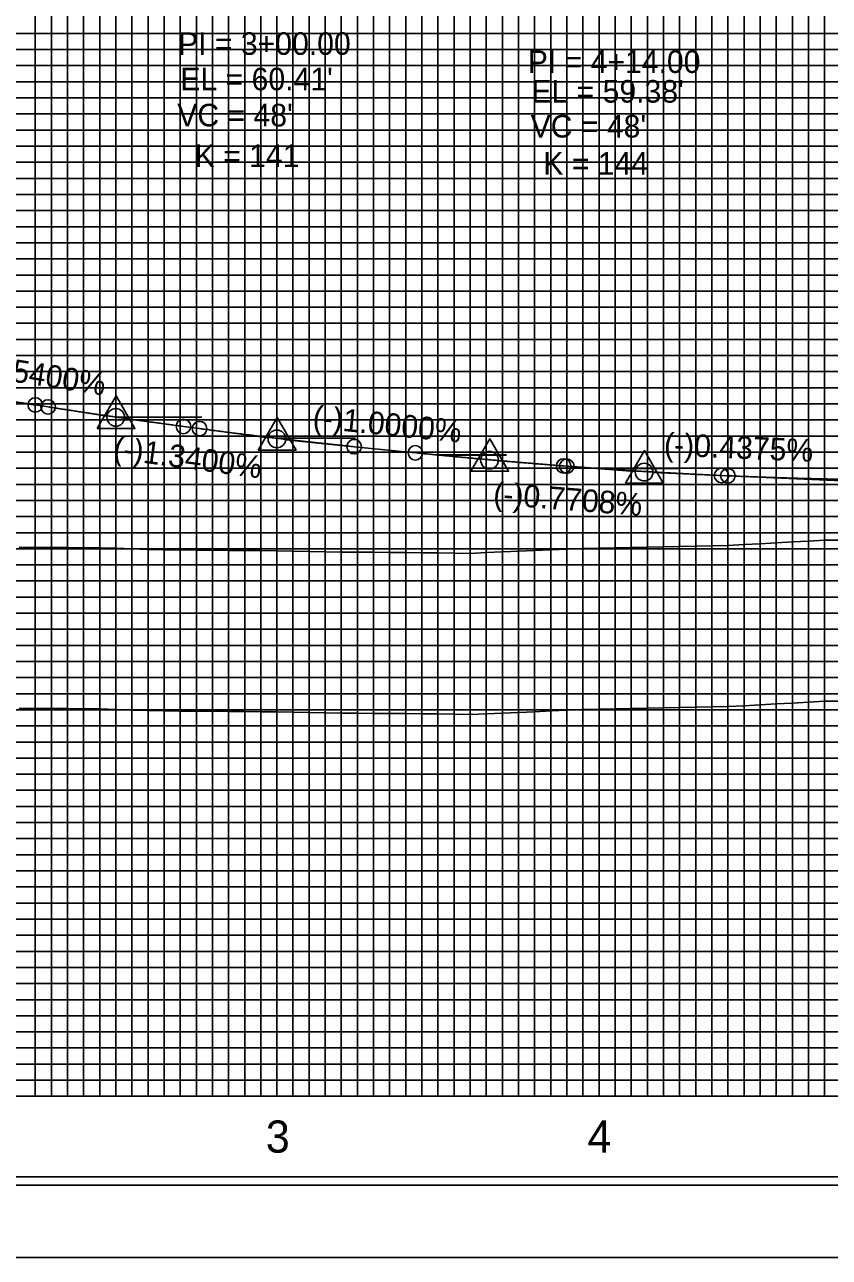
# Model space of a CAD drawing. Extents: x 2345490 to 2436403, y 465165 to 573888.
# Drawn here: x 2411117 to 2411366.8, y 549214.2 to 549596.9 of the extents above; entities that cross this region are included whole.
import ezdxf

# ---------------------------------------------------------------- set-up
doc = ezdxf.new("R2010")
doc.units = 0
for name, color, linetype in [('Old_Level_1', 7, 'Continuous'), ('Old_Level_18', 7, 'Continuous'), ('Old_Level_2', 7, 'Continuous'), ('Old_Level_41', 7, 'Continuous'), ('Old_Level_42', 7, 'Continuous'), ('Old_Level_43', 7, 'Continuous'), ('Old_Level_50', 7, 'Continuous'), ('Old_Level_51', 7, 'Continuous'), ('Old_Level_57', 7, 'Continuous'), ('Old_Level_63', 7, 'Continuous')]:
    doc.layers.add(name, color=color, linetype=linetype)

msp = doc.modelspace()

# ---------------------------------------------------------------- linework, layer by layer
at = {"layer": 'Old_Level_1'}
msp.add_lwpolyline([(2411115.325, 549384.6305), (2411120.325, 549384.5995), (2411125.325, 549384.5695), (2411130.325, 549384.5395), (2411135.325, 549384.5095), (2411140.325, 549384.4795), (2411145.325, 549384.3115), (2411150.325, 549384.11225), (2411155.325, 549383.913), (2411160.325, 549383.845), (2411165.325, 549383.8025), (2411170.325, 549383.76025), (2411175.325, 549383.718), (2411180.325, 549383.67575), (2411185.325, 549383.6335), (2411190.325, 549383.59125), (2411195.325, 549383.549), (2411200.325, 549383.4255), (2411205.325, 549383.29875), (2411210.325, 549383.1885), (2411215.325, 549383.142), (2411220.325, 549383.10475), (2411225.325, 549383.06725), (2411230.325, 549383.03), (2411235.325, 549382.99275), (2411240.325, 549382.95525), (2411245.325, 549382.918), (2411250.325, 549382.83525), (2411255.325, 549382.75275), (2411260.325, 549382.96325), (2411265.325, 549383.1735), (2411270.325, 549383.384), (2411275.325, 549383.59425), (2411280.325, 549383.80475), (2411285.325, 549384.015), (2411290.325, 549384.22525), (2411295.325, 549384.33425), (2411300.325, 549384.4375), (2411305.325, 549384.54075), (2411310.325, 549384.644), (2411315.325, 549384.75075), (2411320.325, 549384.8595), (2411325.325, 549384.968), (2411330.325, 549385.07675), (2411335.325, 549385.1855), (2411340.325, 549385.456), (2411345.325, 549385.729), (2411350.325, 549386.002), (2411355.325, 549386.275), (2411360.325, 549386.548), (2411365.325, 549386.821), (2411370.325, 549386.88175)], dxfattribs=at)
at = {"layer": 'Old_Level_18'}
msp.add_lwpolyline([(2412345.325, 550289.1715), (2410845.325, 550289.1715), (2410845.325, 549239.1715), (2412345.325, 549239.1715)], close=True, dxfattribs=at)
at = {"layer": 'Old_Level_2'}
for p, q in [((2411120.325, 549478.8215), (2411098.043, 549482.25275)), ((2411120.325, 549478.8215), (2411124.325, 549478.2055)), ((2411124.325, 549478.2055), (2411142.60725, 549475.39)), ((2411166.325, 549472.1575), (2411148.05075, 549474.60625)), ((2411166.325, 549472.1575), (2411171.325, 549471.4875)), ((2411171.325, 549471.4875), (2411192.5995, 549468.63625)), ((2411219.325, 549465.87125), (2411198.0615, 549467.9975)), ((2411219.325, 549465.87125), (2411238.325, 549463.97125)), ((2411238.325, 549463.97125), (2411258.58875, 549461.945)), ((2411284.325, 549459.8985), (2411264.067, 549461.46)), ((2411284.325, 549459.8985), (2411285.325, 549459.8215)), ((2411285.325, 549459.8215), (2411306.58325, 549458.18275)), ((2411333.32525, 549456.92125), (2411312.0725, 549457.85125)), ((2411333.32525, 549456.92125), (2411335.325, 549456.834)), ((2411335.325, 549456.834), (2411402.57775, 549453.89125))]:
    msp.add_line(p, q, dxfattribs=at)
for points in [[(2411139.51925, 549471.5205), (2411151.26175, 549471.5205), (2411145.39075, 549481.64625)], [(2411189.51925, 549464.82025), (2411201.26175, 549464.82025), (2411195.39075, 549474.946)], [(2411255.51925, 549458.2205), (2411267.26175, 549458.2205), (2411261.39075, 549468.34625)], [(2411303.51925, 549454.5205), (2411315.26175, 549454.5205), (2411309.39075, 549464.64625)]]:
    msp.add_lwpolyline(points, close=True, dxfattribs=at)
for centre, radius in [((2411120.325, 549478.8215), 2.25), ((2411124.325, 549478.2055), 2.25), ((2411145.325, 549474.9715), 2.75), ((2411145.325, 549474.9715), 2.75), ((2411166.325, 549472.1575), 2.25), ((2411171.325, 549471.4875), 2.25), ((2411195.325, 549468.27125), 2.75), ((2411195.325, 549468.27125), 2.75), ((2411219.325, 549465.87125), 2.25), ((2411238.325, 549463.97125), 2.25), ((2411261.325, 549461.6715), 2.75), ((2411261.325, 549461.6715), 2.75), ((2411284.325, 549459.8985), 2.25), ((2411285.325, 549459.8215), 2.25), ((2411309.325, 549457.9715), 2.75), ((2411309.325, 549457.9715), 2.75), ((2411333.32525, 549456.92125), 2.25), ((2411335.325, 549456.834), 2.25)]:
    msp.add_circle(centre, radius, dxfattribs=at)
for points in [[(2411070.325, 549487.1215), (2411071.325, 549486.9435), (2411072.325, 549486.76625), (2411073.325, 549486.5895), (2411074.325, 549486.41325), (2411075.325, 549486.2375), (2411076.325, 549486.062), (2411077.325, 549485.88725), (2411078.325, 549485.71275), (2411079.325, 549485.53875), (2411080.325, 549485.3655), (2411081.325, 549485.1925), (2411082.325, 549485.02), (2411083.325, 549484.848), (2411084.325, 549484.6765), (2411085.325, 549484.5055), (2411086.325, 549484.33475), (2411087.325, 549484.16475), (2411088.325, 549483.99525), (2411089.325, 549483.826), (2411090.325, 549483.6575), (2411091.325, 549483.48925), (2411092.325, 549483.3215), (2411093.325, 549483.15425), (2411094.325, 549482.9875), (2411095.325, 549482.8215), (2411096.325, 549482.6555), (2411097.325, 549482.49025), (2411098.325, 549482.3255), (2411099.325, 549482.16125), (2411100.325, 549481.9975), (2411101.325, 549481.834), (2411102.325, 549481.67125), (2411103.325, 549481.50875), (2411104.325, 549481.34675), (2411105.325, 549481.1855), (2411106.325, 549481.0245), (2411107.325, 549480.864), (2411108.325, 549480.704), (2411109.325, 549480.5445), (2411110.325, 549480.3855), (2411111.325, 549480.22675), (2411112.325, 549480.06875), (2411113.325, 549479.91125), (2411114.325, 549479.754), (2411115.325, 549479.5975), (2411116.325, 549479.44125), (2411117.325, 549479.2855), (2411118.325, 549479.13025), (2411119.325, 549478.9755), (2411120.325, 549478.8215)], [(2411124.325, 549478.2055), (2411125.165, 549478.07625), (2411126.005, 549477.94725), (2411126.845, 549477.81875), (2411127.685, 549477.6905), (2411128.525, 549477.56275), (2411129.365, 549477.43525), (2411130.205, 549477.308), (2411131.045, 549477.18125), (2411131.885, 549477.05475), (2411132.725, 549476.9285), (2411133.565, 549476.80275), (2411134.405, 549476.67725), (2411135.245, 549476.552), (2411136.085, 549476.42725), (2411136.925, 549476.30275), (2411137.765, 549476.1785), (2411138.605, 549476.05475), (2411139.445, 549475.93125), (2411140.285, 549475.80825), (2411141.125, 549475.6855), (2411141.965, 549475.563), (2411142.805, 549475.44075), (2411143.645, 549475.319), (2411144.485, 549475.1975), (2411145.325, 549475.0765), (2411146.165, 549474.9555), (2411147.005, 549474.83525), (2411147.845, 549474.715), (2411148.685, 549474.59525), (2411149.525, 549474.47575), (2411150.365, 549474.35675), (2411151.205, 549474.238), (2411152.045, 549474.1195), (2411152.885, 549474.00125), (2411153.725, 549473.8835), (2411154.565, 549473.76625), (2411155.405, 549473.649), (2411156.245, 549473.53225), (2411157.085, 549473.41575), (2411157.925, 549473.29975), (2411158.765, 549473.184), (2411159.605, 549473.0685), (2411160.445, 549472.9535), (2411161.285, 549472.83875), (2411162.125, 549472.7245), (2411162.965, 549472.61025), (2411163.805, 549472.4965), (2411164.645, 549472.38325), (2411165.485, 549472.27), (2411166.325, 549472.1575)], [(2411171.325, 549471.4875), (2411172.285, 549471.359), (2411173.245, 549471.2315), (2411174.205, 549471.1045), (2411175.165, 549470.978), (2411176.125, 549470.85225), (2411177.085, 549470.72725), (2411178.045, 549470.603), (2411179.005, 549470.47925), (2411179.965, 549470.356), (2411180.925, 549470.2335), (2411181.885, 549470.11175), (2411182.845, 549469.99075), (2411183.805, 549469.87025), (2411184.765, 549469.7505), (2411185.725, 549469.63125), (2411186.685, 549469.51275), (2411187.645, 549469.39475), (2411188.605, 549469.2775), (2411189.565, 549469.161), (2411190.525, 549469.04525), (2411191.485, 549468.93), (2411192.445, 549468.81525), (2411193.405, 549468.70125), (2411194.365, 549468.588), (2411195.325, 549468.47525), (2411196.285, 549468.3635), (2411197.245, 549468.252), (2411198.205, 549468.14125), (2411199.165, 549468.03125), (2411200.125, 549467.922), (2411201.085, 549467.81325), (2411202.045, 549467.70525), (2411203.005, 549467.59775), (2411203.965, 549467.491), (2411204.925, 549467.38475), (2411205.885, 549467.27925), (2411206.845, 549467.1745), (2411207.805, 549467.0705), (2411208.765, 549466.96675), (2411209.725, 549466.864), (2411210.685, 549466.76175), (2411211.645, 549466.66025), (2411212.605, 549466.55925), (2411213.565, 549466.45925), (2411214.525, 549466.3595), (2411215.485, 549466.2605), (2411216.445, 549466.16225), (2411217.405, 549466.06475), (2411218.365, 549465.96775), (2411219.325, 549465.87125)], [(2411238.325, 549463.97125), (2411239.245, 549463.8795), (2411240.165, 549463.78825), (2411241.085, 549463.69725), (2411242.005, 549463.60675), (2411242.925, 549463.51675), (2411243.845, 549463.427), (2411244.765, 549463.33775), (2411245.685, 549463.24875), (2411246.605, 549463.1605), (2411247.525, 549463.0725), (2411248.445, 549462.985), (2411249.365, 549462.89775), (2411250.285, 549462.811), (2411251.205, 549462.72475), (2411252.125, 549462.63875), (2411253.045, 549462.55325), (2411253.965, 549462.46825), (2411254.885, 549462.38375), (2411255.805, 549462.2995), (2411256.725, 549462.21575), (2411257.645, 549462.13225), (2411258.565, 549462.0495), (2411259.485, 549461.967), (2411260.405, 549461.88475), (2411261.325, 549461.80325), (2411262.245, 549461.722), (2411263.165, 549461.641), (2411264.085, 549461.56075), (2411265.005, 549461.48075), (2411265.925, 549461.40125), (2411266.845, 549461.322), (2411267.765, 549461.24325), (2411268.685, 549461.165), (2411269.605, 549461.087), (2411270.525, 549461.00975), (2411271.445, 549460.9325), (2411272.365, 549460.856), (2411273.285, 549460.77975), (2411274.205, 549460.704), (2411275.125, 549460.62875), (2411276.045, 549460.55375), (2411276.965, 549460.47925), (2411277.885, 549460.40525), (2411278.805, 549460.3315), (2411279.725, 549460.25825), (2411280.645, 549460.1855), (2411281.565, 549460.113), (2411282.485, 549460.04125), (2411283.405, 549459.9695), (2411284.325, 549459.8985)], [(2411285.325, 549459.8215), (2411286.285, 549459.74775), (2411287.245, 549459.67475), (2411288.205, 549459.60225), (2411289.165, 549459.5305), (2411290.125, 549459.4595), (2411291.085, 549459.389), (2411292.045, 549459.319), (2411293.005, 549459.24975), (2411293.965, 549459.18125), (2411294.925, 549459.1135), (2411295.885, 549459.046), (2411296.845, 549458.9795), (2411297.805, 549458.9135), (2411298.765, 549458.848), (2411299.725, 549458.7835), (2411300.685, 549458.71925), (2411301.645, 549458.65575), (2411302.605, 549458.593), (2411303.565, 549458.531), (2411304.525, 549458.4695), (2411305.485, 549458.4085), (2411306.445, 549458.34825), (2411307.405, 549458.28875), (2411308.365, 549458.22975), (2411309.325, 549458.1715), (2411310.28525, 549458.11375), (2411311.24525, 549458.05675), (2411312.20525, 549458.00025), (2411313.16525, 549457.9445), (2411314.12525, 549457.8895), (2411315.08525, 549457.835), (2411316.04525, 549457.781), (2411317.00525, 549457.72775), (2411317.96525, 549457.67525), (2411318.92525, 549457.6235), (2411319.88525, 549457.572), (2411320.84525, 549457.5215), (2411321.80525, 549457.4715), (2411322.76525, 549457.422), (2411323.72525, 549457.3735), (2411324.68525, 549457.32525), (2411325.64525, 549457.27775), (2411326.60525, 549457.231), (2411327.56525, 549457.185), (2411328.52525, 549457.13925), (2411329.48525, 549457.0945), (2411330.44525, 549457.05025), (2411331.40525, 549457.00675), (2411332.36525, 549456.96375), (2411333.32525, 549456.92125)], [(2411335.325, 549456.834), (2411338.125, 549456.71425), (2411340.925, 549456.6005), (2411343.725, 549456.4925), (2411346.525, 549456.39025), (2411349.325, 549456.294), (2411352.125, 549456.2035), (2411354.925, 549456.11875), (2411357.725, 549456.03975), (2411360.525, 549455.96675), (2411363.325, 549455.8995), (2411366.125, 549455.838), (2411368.925, 549455.78225), (2411371.725, 549455.73225), (2411374.525, 549455.68825), (2411377.325, 549455.65), (2411380.125, 549455.6175), (2411382.925, 549455.591), (2411385.725, 549455.57), (2411388.525, 549455.555), (2411391.325, 549455.54575), (2411394.125, 549455.5425), (2411396.925, 549455.545), (2411399.725, 549455.553), (2411402.525, 549455.56725), (2411405.325, 549455.587), (2411408.125, 549455.61275), (2411410.925, 549455.644), (2411413.725, 549455.6815), (2411416.525, 549455.7245), (2411419.325, 549455.77325), (2411422.125, 549455.828), (2411424.925, 549455.8885), (2411427.725, 549455.955), (2411430.525, 549456.027), (2411433.325, 549456.105), (2411436.125, 549456.18875), (2411438.925, 549456.27825), (2411441.725, 549456.37375), (2411444.525, 549456.475), (2411447.325, 549456.58175), (2411450.125, 549456.69475), (2411452.925, 549456.81325), (2411455.725, 549456.93775), (2411458.525, 549457.068), (2411461.325, 549457.204), (2411464.125, 549457.34575), (2411466.925, 549457.4935), (2411469.725, 549457.647), (2411472.525, 549457.80625), (2411475.325, 549457.97125)]]:
    msp.add_spline(points, degree=3, dxfattribs=at)
at = {"layer": 'Old_Level_41'}
msp.add_line((2412345.325, 549264.1715), (2410845.325, 549264.1715), dxfattribs=at)
for points in [[(2410845.325, 550289.1715), (2410895.325, 550289.1715), (2410895.325, 549264.1715), (2410945.325, 549264.1715), (2410945.325, 550289.1715), (2410995.325, 550289.1715), (2410995.325, 549264.1715), (2411045.325, 549264.1715), (2411045.325, 550289.1715), (2411095.325, 550289.1715), (2411095.325, 549264.1715), (2411145.325, 549264.1715), (2411145.325, 550289.1715), (2411195.325, 550289.1715), (2411195.325, 549264.1715), (2411245.325, 549264.1715), (2411245.325, 550289.1715), (2411295.325, 550289.1715), (2411295.325, 549264.1715), (2411345.325, 549264.1715), (2411345.325, 550289.1715), (2411395.325, 550289.1715)], [(2410920.325, 549264.1715), (2410920.325, 550289.1715), (2410970.325, 550289.1715), (2410970.325, 549264.1715), (2411020.325, 549264.1715), (2411020.325, 550289.1715), (2411070.325, 550289.1715), (2411070.325, 549264.1715), (2411120.325, 549264.1715), (2411120.325, 550289.1715), (2411170.325, 550289.1715), (2411170.325, 549264.1715), (2411220.325, 549264.1715), (2411220.325, 550289.1715), (2411270.325, 550289.1715), (2411270.325, 549264.1715), (2411320.325, 549264.1715), (2411320.325, 550289.1715), (2411370.325, 550289.1715)], [(2412345.325, 549589.1715), (2410845.325, 549589.1715), (2410845.325, 549539.1715), (2412345.325, 549539.1715)], [(2412345.325, 549514.1715), (2410845.325, 549514.1715), (2410845.325, 549564.1715), (2412345.325, 549564.1715)], [(2412345.325, 549489.1715), (2410845.325, 549489.1715), (2410845.325, 549439.1715), (2412345.325, 549439.1715)], [(2412345.325, 549389.1715), (2410845.325, 549389.1715), (2410845.325, 549339.1715), (2412345.325, 549339.1715)], [(2412345.325, 549314.1715), (2410845.325, 549314.1715), (2410845.325, 549364.1715), (2412345.325, 549364.1715)], [(2412345.325, 549289.1715), (2410845.325, 549289.1715)]]:
    msp.add_lwpolyline(points, dxfattribs=at)
at = {"layer": 'Old_Level_42'}
msp.add_lwpolyline([(2412345.325, 549414.1715), (2410845.325, 549414.1715), (2410845.325, 549464.1715), (2412345.325, 549464.1715)], dxfattribs=at)
at = {"layer": 'Old_Level_43'}
for points in [[(2411125.325, 550289.1715), (2411125.325, 549264.1715), (2411130.325, 549264.1715), (2411130.325, 550289.1715)], [(2411135.325, 550289.1715), (2411135.325, 549264.1715), (2411140.325, 549264.1715), (2411140.325, 550289.1715)], [(2411150.325, 550289.1715), (2411150.325, 549264.1715), (2411155.325, 549264.1715), (2411155.325, 550289.1715)], [(2411160.325, 550289.1715), (2411160.325, 549264.1715), (2411165.325, 549264.1715), (2411165.325, 550289.1715)], [(2411175.325, 550289.1715), (2411175.325, 549264.1715), (2411180.325, 549264.1715), (2411180.325, 550289.1715)], [(2411185.325, 550289.1715), (2411185.325, 549264.1715), (2411190.325, 549264.1715), (2411190.325, 550289.1715)], [(2411200.325, 550289.1715), (2411200.325, 549264.1715), (2411205.325, 549264.1715), (2411205.325, 550289.1715)], [(2411210.325, 550289.1715), (2411210.325, 549264.1715), (2411215.325, 549264.1715), (2411215.325, 550289.1715)], [(2411225.325, 550289.1715), (2411225.325, 549264.1715), (2411240.325, 549264.1715), (2411240.325, 550289.1715)], [(2411230.325, 550289.1715), (2411230.325, 549264.1715), (2411235.325, 549264.1715), (2411235.325, 550289.1715)], [(2411230.325, 550288.5715), (2411230.325, 549264.1715), (2411235.325, 549264.1715), (2411235.325, 550288.5715)], [(2411250.325, 550289.1715), (2411250.325, 549264.1715), (2411255.325, 549264.1715), (2411255.325, 550289.1715)], [(2411260.325, 550289.1715), (2411260.325, 549264.1715), (2411265.325, 549264.1715), (2411265.325, 550289.1715)], [(2411275.325, 550289.1715), (2411275.325, 549264.1715), (2411280.325, 549264.1715), (2411280.325, 550289.1715)], [(2411285.325, 550289.1715), (2411285.325, 549264.1715), (2411290.325, 549264.1715), (2411290.325, 550289.1715)], [(2411300.325, 550289.1715), (2411300.325, 549264.1715), (2411305.325, 549264.1715), (2411305.325, 550289.1715)], [(2411310.325, 550289.1715), (2411310.325, 549264.1715), (2411315.325, 549264.1715), (2411315.325, 550289.1715)], [(2411325.325, 550289.1715), (2411325.325, 549264.1715), (2411330.325, 549264.1715), (2411330.325, 550289.1715)], [(2411335.325, 550289.1715), (2411335.325, 549264.1715), (2411340.325, 549264.1715), (2411340.325, 550289.1715)], [(2411350.325, 550289.1715), (2411350.325, 549264.1715), (2411355.325, 549264.1715), (2411355.325, 550289.1715)], [(2411360.325, 550289.1715), (2411360.325, 549264.1715), (2411365.325, 549264.1715), (2411365.325, 550289.1715)], [(2412295.325, 549594.1715), (2410895.325, 549594.1715), (2410895.325, 549584.1715), (2412295.325, 549584.1715)], [(2412295.325, 549579.1715), (2410895.325, 549579.1715), (2410895.325, 549574.1715), (2412295.325, 549574.1715)], [(2412295.325, 549569.1715), (2410895.325, 549569.1715), (2410895.325, 549559.1715), (2412295.325, 549559.1715)], [(2412295.325, 549554.1715), (2410895.325, 549554.1715), (2410895.325, 549549.1715), (2412295.325, 549549.1715)], [(2412295.325, 549544.1715), (2410895.325, 549544.1715), (2410895.325, 549534.1715), (2412295.325, 549534.1715)], [(2412295.325, 549529.1715), (2410895.325, 549529.1715), (2410895.325, 549524.1715), (2412295.325, 549524.1715)], [(2412295.325, 549519.1715), (2410895.325, 549519.1715), (2410895.325, 549509.1715), (2412295.325, 549509.1715)], [(2412295.325, 549504.1715), (2410895.325, 549504.1715), (2410895.325, 549499.1715), (2412295.325, 549499.1715)], [(2412295.325, 549494.1715), (2410895.325, 549494.1715), (2410895.325, 549484.1715), (2412295.325, 549484.1715)], [(2412295.325, 549479.1715), (2410895.325, 549479.1715), (2410895.325, 549474.1715), (2412295.325, 549474.1715)], [(2412295.325, 549469.1715), (2410895.325, 549469.1715)], [(2410895.325, 549459.1715), (2412295.325, 549459.1715)], [(2412295.325, 549454.1715), (2410895.325, 549454.1715), (2410895.325, 549449.1715), (2412295.325, 549449.1715)], [(2412295.325, 549444.1715), (2410895.325, 549444.1715)], [(2410895.325, 549434.1715), (2412295.325, 549434.1715)], [(2412295.325, 549429.1715), (2410895.325, 549429.1715), (2410895.325, 549424.1715), (2412295.325, 549424.1715)], [(2412295.325, 549419.1715), (2410895.325, 549419.1715), (2410895.325, 549409.1715), (2412295.325, 549409.1715)], [(2412295.325, 549404.1715), (2410895.325, 549404.1715), (2410895.325, 549399.1715), (2412295.325, 549399.1715)], [(2412295.325, 549394.1715), (2410895.325, 549394.1715), (2410895.325, 549384.1715), (2412295.325, 549384.1715)], [(2412295.325, 549379.1715), (2410895.325, 549379.1715), (2410895.325, 549374.1715), (2412295.325, 549374.1715)], [(2412295.325, 549369.1715), (2410895.325, 549369.1715), (2410895.325, 549359.1715), (2412295.325, 549359.1715)], [(2412295.325, 549354.1715), (2410895.325, 549354.1715), (2410895.325, 549349.1715), (2412295.325, 549349.1715)], [(2412295.325, 549344.1715), (2410895.325, 549344.1715), (2410895.325, 549334.1715), (2412295.325, 549334.1715)], [(2412295.325, 549329.1715), (2410895.325, 549329.1715), (2410895.325, 549324.1715), (2412295.325, 549324.1715)], [(2412295.325, 549319.1715), (2410895.325, 549319.1715), (2410895.325, 549309.1715), (2412295.325, 549309.1715)], [(2412295.325, 549304.1715), (2410895.325, 549304.1715), (2410895.325, 549299.1715), (2412295.325, 549299.1715)], [(2412295.325, 549294.1715), (2410895.325, 549294.1715), (2410895.325, 549284.1715), (2412295.325, 549284.1715)], [(2412295.325, 549279.1715), (2410895.325, 549279.1715), (2410895.325, 549274.1715), (2412295.325, 549274.1715)], [(2412295.325, 549269.1715), (2410895.325, 549269.1715)]]:
    msp.add_lwpolyline(points, dxfattribs=at)
at = {"layer": 'Old_Level_50'}
msp.add_lwpolyline([(2412357.825, 550291.7215), (2410691.325, 550291.7215), (2410691.325, 549236.6215), (2412357.825, 549236.6215)], close=True, dxfattribs=at)
at = {"layer": 'Old_Level_51'}
msp.add_lwpolyline([(2412362.325, 550314.1715), (2410678.325, 550314.1715), (2410678.325, 549214.1715), (2412362.325, 549214.1715)], close=True, dxfattribs=at)
at = {"layer": 'Old_Level_57'}
for p, q in [((2411195.32475, 549264.17175), (2411195.32475, 549814.17175)), ((2411295.32475, 549264.27175), (2411295.32475, 549814.27175)), ((2411295.32475, 549264.17175), (2411295.32475, 549814.17175)), ((2410845.32525, 549564.17175), (2414495.32475, 549564.17175)), ((2410845.32525, 549514.17175), (2414495.32475, 549514.17175)), ((2410845.32525, 549464.17175), (2414495.32475, 549464.17175)), ((2410845.32525, 549414.17175), (2414495.32475, 549414.17175)), ((2410845.32525, 549364.17175), (2414495.32475, 549364.17175)), ((2410845.325, 549314.17175), (2414495.32475, 549314.17175)), ((2410845.32525, 549264.17175), (2414495.32475, 549264.17175))]:
    msp.add_line(p, q, dxfattribs=at)
at = {"layer": 'Old_Level_63'}
for p, q in [((2411345.325, 549459.6115), (2411345.325, 549617.98925)), ((2411145.325, 549475.0815), (2411172.04025, 549475.0815)), ((2411145.325, 549475.0715), (2411145.325, 549407.017)), ((2411145.325, 549475.0715), (2411172.04025, 549475.0715)), ((2411195.325, 549468.4815), (2411219.72375, 549468.4815)), ((2411195.325, 549468.4715), (2411195.325, 549407.017)), ((2411195.325, 549468.4715), (2411219.72375, 549468.4715)), ((2411245.325, 549463.2915), (2411266.57075, 549463.2915)), ((2411245.325, 549463.2815), (2411245.325, 549398.5215)), ((2411245.325, 549463.2815), (2411266.57075, 549463.2815)), ((2411295.325, 549459.0915), (2411320.11, 549459.0915)), ((2411295.325, 549459.0815), (2411295.325, 549373.035)), ((2411295.325, 549459.0815), (2411320.11, 549459.0815)), ((2411345.325, 549455.8815), (2411345.325, 549347.5485)), ((2410895.325, 549264.1715), (2414450.7345, 549264.1715))]:
    msp.add_line(p, q, dxfattribs=at)
msp.add_lwpolyline([(2411115.325, 549434.6305), (2411120.325, 549434.5995), (2411125.325, 549434.5695), (2411130.325, 549434.5395), (2411135.325, 549434.5095), (2411140.325, 549434.4795), (2411145.325, 549434.3115), (2411150.325, 549434.11225), (2411155.325, 549433.913), (2411160.325, 549433.845), (2411165.325, 549433.8025), (2411170.325, 549433.76025), (2411175.325, 549433.718), (2411180.325, 549433.67575), (2411185.325, 549433.6335), (2411190.325, 549433.59125), (2411195.325, 549433.549), (2411200.325, 549433.4255), (2411205.325, 549433.29875), (2411210.325, 549433.1885), (2411215.325, 549433.142), (2411220.325, 549433.10475), (2411225.325, 549433.06725), (2411230.325, 549433.03), (2411235.325, 549432.99275), (2411240.325, 549432.95525), (2411245.325, 549432.918), (2411250.325, 549432.83525), (2411255.325, 549432.75275), (2411260.325, 549432.96325), (2411265.325, 549433.1735), (2411270.325, 549433.384), (2411275.325, 549433.59425), (2411280.325, 549433.80475), (2411285.325, 549434.015), (2411290.325, 549434.22525), (2411295.325, 549434.33425), (2411300.325, 549434.4375), (2411305.325, 549434.54075), (2411310.325, 549434.644), (2411315.325, 549434.75075), (2411320.325, 549434.8595), (2411325.325, 549434.968), (2411330.325, 549435.07675), (2411335.325, 549435.1855), (2411340.325, 549435.456), (2411345.325, 549435.729), (2411350.325, 549436.002), (2411355.325, 549436.275), (2411360.325, 549436.548), (2411365.325, 549436.821), (2411370.325, 549436.88175)], dxfattribs=at)

# ---------------------------------------------------------------- texts
at = {"layer": 'Old_Level_1'}
for s, p in [('3', (2411191.88875, 549246.6715)), ('4', (2411291.731, 549246.6715))]:
    msp.add_text(s, height=10, dxfattribs=at).set_placement(p)
at = {"layer": 'Old_Level_2'}
for s, height, p in [('PI = 3+00.00', 7.0000005, (2411164.6405, 549587.52925)), ('PI = 4+14.00', 7.0000005, (2411273.19875, 549581.90575)), ("EL = 60.41'", 7.0000005, (2411165.36, 549576.5225)), ("EL = 59.38'", 7.0000005, (2411274.32525, 549572.6975)), ("VC = 48'", 7.000001, (2411164.39825, 549565.321)), ("VC = 48'", 7.000001, (2411274.08275, 549561.856)), ('K = 141', 7.000001, (2411169.79225, 549552.70125)), ('K = 144', 7.000001, (2411278.0385, 549550.3155))]:
    msp.add_text(s, height=height, dxfattribs=at).set_placement(p)
for s, rotation, p in [('(-)1.5400%', 351.2452278, (2411095.86575, 549488.7695)), ('(-)1.0000%', 354.2894056, (2411206.214, 549471.70075)), ('(-)1.3400%', 352.3678306, (2411144.281, 549462.12825)), ('(-)0.4375%', 357.4949083, (2411315.3945, 549463.16725)), ('(-)0.7708%', 355.5921667, (2411262.314, 549447.91475))]:
    msp.add_text(s, height=7.000001, rotation=rotation, dxfattribs=at).set_placement(p)

doc.saveas('drawing.dxf')
